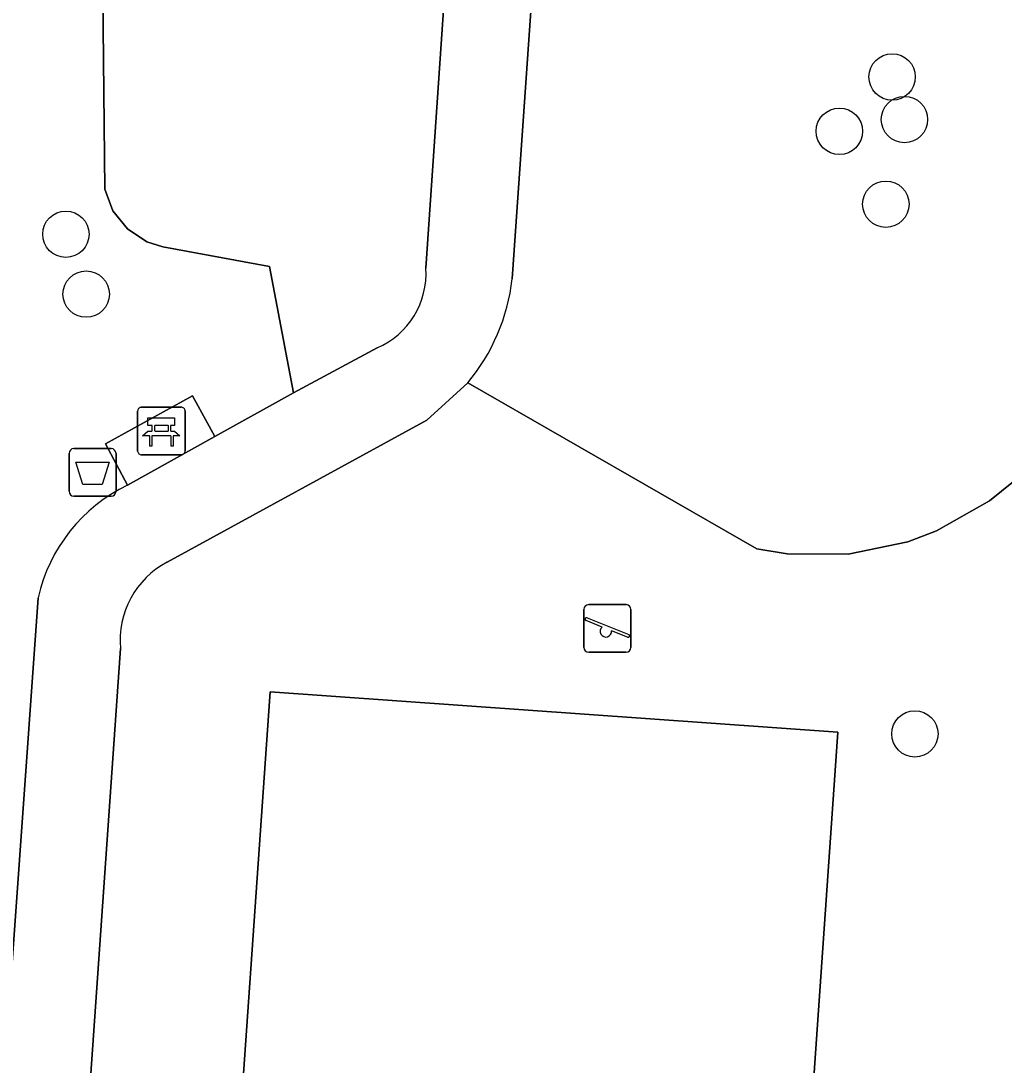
# Model space of a CAD drawing. Extents: x 159960 to 160866, y 382700 to 383354.
# Drawn here: x 160584.59 to 160605.31, y 382832 to 382854.01 of the extents above; entities that cross this region are included whole.
import ezdxf

# ---------------------------------------------------------------- set-up
doc = ezdxf.new("R2010")
doc.units = 0
for name, color, linetype in [('IMGEO_Afvalbak', 7, 'Continuous'), ('IMGEO_Bank', 7, 'Continuous'), ('IMGEO_Boom', 7, 'Continuous'), ('IMGEO_Groenvoorziening', 7, 'Continuous'), ('IMGEO_Speelvoorziening', 7, 'Continuous'), ('IMGEO_Voetpad_halfverhard', 7, 'Continuous'), ('IMGEO_Voetpad_open', 7, 'Continuous')]:
    doc.layers.add(name, color=color, linetype=linetype)

msp = doc.modelspace()

# ---------------------------------------------------------------- linework, layer by layer
at = {"layer": 'IMGEO_Afvalbak'}
for p, q in [((160585.605, 382844.093), (160585.605, 382844.893)), ((160585.605, 382844.893), (160585.605, 382844.093)), ((160585.705, 382844.993), (160586.495, 382844.993)), ((160586.495, 382844.993), (160585.705, 382844.993)), ((160586.595, 382844.893), (160586.595, 382844.093)), ((160586.595, 382844.093), (160586.595, 382844.893)), ((160586.495, 382843.993), (160585.705, 382843.993)), ((160585.705, 382843.993), (160586.495, 382843.993))]:
    msp.add_line(p, q, dxfattribs=at)
msp.add_lwpolyline([(160585.748, 382844.707), (160586.452, 382844.707), (160586.303, 382844.237), (160585.897, 382844.237), (160585.748, 382844.707)], dxfattribs=at)
for centre, start, end in [((160585.705, 382844.893), 90, 180), ((160585.705, 382844.893), 90, 180), ((160586.495, 382844.893), 0, 90), ((160586.495, 382844.893), 360, 90), ((160585.705, 382844.093), 180, 270), ((160585.705, 382844.093), 180, 270), ((160586.495, 382844.093), 270, 0), ((160586.495, 382844.093), 270, 0)]:
    msp.add_arc(centre, 0.1, start, end, dxfattribs=at)
at = {"layer": 'IMGEO_Bank'}
for p, q in [((160587.051, 382844.939), (160587.051, 382845.78)), ((160587.051, 382845.78), (160587.051, 382844.939)), ((160587.126, 382845.864), (160587.967, 382845.864)), ((160587.967, 382845.864), (160587.126, 382845.864)), ((160588.051, 382845.789), (160588.051, 382844.948)), ((160588.051, 382844.948), (160588.051, 382845.789)), ((160587.36, 382845.37), (160587.36, 382845.476)), ((160587.404, 382845.476), (160587.404, 382845.37)), ((160587.692, 382845.482), (160587.41, 382845.482)), ((160587.698, 382845.37), (160587.698, 382845.476)), ((160587.742, 382845.476), (160587.742, 382845.37)), ((160587.748, 382845.262), (160587.355, 382845.262)), ((160587.41, 382845.364), (160587.692, 382845.364)), ((160587.976, 382844.864), (160587.135, 382844.864)), ((160587.135, 382844.864), (160587.976, 382844.864))]:
    msp.add_line(p, q, dxfattribs=at)
for points in [[(160587.354, 382845.482), (160587.268, 382845.482), (160587.268, 382845.643), (160587.831, 382845.643), (160587.831, 382845.482), (160587.748, 382845.482)], [(160587.298, 382845.262), (160587.156, 382845.262), (160587.268, 382845.364), (160587.354, 382845.364)], [(160587.348, 382845.255), (160587.348, 382845.048), (160587.305, 382845.048), (160587.305, 382845.255)], [(160587.748, 382845.364), (160587.831, 382845.364), (160587.943, 382845.262), (160587.804, 382845.262)], [(160587.798, 382845.255), (160587.798, 382845.048), (160587.754, 382845.048), (160587.754, 382845.255)]]:
    msp.add_lwpolyline(points, dxfattribs=at)
for centre, radius, start, end in [((160587.129, 382845.786), 0.0779, 92.4484, 184.2845), ((160587.129, 382845.786), 0.0779, 92.4484, 184.2845), ((160587.973, 382845.786), 0.0779, 2.4484, 94.2845), ((160587.973, 382845.786), 0.0779, 2.4484, 94.2845), ((160587.353, 382845.475), 0.00671, 2.8957, 87.1043), ((160587.41, 382845.475), 0.00671, 92.8957, 177.1043), ((160587.692, 382845.475), 0.00671, 2.8957, 87.1043), ((160587.749, 382845.475), 0.00671, 92.8957, 177.1043), ((160587.298, 382845.255), 0.00671, 2.8957, 87.1043), ((160587.355, 382845.255), 0.00671, 92.8957, 177.1043), ((160587.353, 382845.371), 0.00671, 272.8957, 357.1043), ((160587.41, 382845.371), 0.00671, 182.8957, 267.1043), ((160587.692, 382845.371), 0.00671, 272.8957, 357.1043), ((160587.749, 382845.371), 0.00671, 182.8957, 267.1043), ((160587.747, 382845.255), 0.00671, 2.8957, 87.1043), ((160587.804, 382845.255), 0.00671, 92.8957, 177.1043), ((160587.129, 382844.942), 0.0779, 182.4484, 274.2845), ((160587.129, 382844.942), 0.0779, 182.4484, 274.2845), ((160587.973, 382844.942), 0.0779, 272.4484, 4.2845), ((160587.973, 382844.942), 0.0779, 272.4484, 4.2845)]:
    msp.add_arc(centre, radius, start, end, dxfattribs=at)
at = {"layer": 'IMGEO_Boom'}
for centre in [(160602.95, 382852.825), (160603.21, 382851.927), (160601.839, 382851.68), (160602.818, 382850.143), (160585.539, 382849.51), (160585.966, 382848.249), (160603.431, 382838.981)]:
    msp.add_circle(centre, 0.489, dxfattribs=at)
at = {"layer": 'IMGEO_Groenvoorziening'}
for points in [[(160594.006, 382846.377), (160600.101, 382842.884), (160600.737, 382842.779), (160602.023, 382842.771), (160603.283, 382843.031), (160603.886, 382843.258), (160605.004, 382843.895), (160605.507, 382844.297), (160606.281, 382845.125), (160608.955, 382850.41), (160608.79, 382851.805), (160608.599, 382852.482), (160608.011, 382853.758), (160607.46, 382854.549), (160607.244, 382856.347), (160607.216, 382858.158), (160607.406, 382860.148), (160609.741, 382880.294), (160608.515, 382881.438), (160609.799, 382882.54), (160607.52, 382884.841), (160607.861, 382890.238), (160605.673, 382890.353)], [(160604.158, 382889.523), (160601.439, 382884.667), (160604.741, 382879.907), (160603.48, 382868.417), (160603.181, 382867.242), (160601.671, 382859.356), (160596.788, 382854.522), (160595.339, 382854.214), (160594.946, 382848.571)], [(160609.741, 382880.294), (160607.406, 382860.148), (160607.216, 382858.158), (160607.244, 382856.347), (160607.46, 382854.549), (160608.011, 382853.758), (160608.599, 382852.482), (160608.79, 382851.805), (160608.955, 382850.41), (160606.281, 382845.125), (160605.507, 382844.297), (160605.004, 382843.895), (160603.886, 382843.258), (160603.283, 382843.031), (160602.023, 382842.771), (160600.737, 382842.779), (160600.101, 382842.884), (160594.006, 382846.377), (160593.147, 382845.594), (160587.675, 382842.602)], [(160586.835, 382844.22), (160586.376, 382845.092), (160588.204, 382846.106), (160588.676, 382845.246), (160590.338, 382846.172), (160589.829, 382848.83), (160587.583, 382849.245), (160587.243, 382849.354), (160586.836, 382849.623), (160586.531, 382850.005), (160586.36, 382850.462), (160586.312, 382855.237), (160587.56, 382869.949), (160587.655, 382871.645), (160587.838, 382872.498), (160588.464, 382874.123), (160591.543, 382874.196), (160594.797, 382873.239), (160594.884, 382874.595)], [(160593.127, 382848.793), (160594.797, 382873.239), (160591.543, 382874.196), (160588.464, 382874.123), (160587.838, 382872.498), (160587.655, 382871.645), (160587.56, 382869.949), (160586.312, 382855.237), (160586.36, 382850.462), (160586.531, 382850.005), (160586.836, 382849.623), (160587.243, 382849.354), (160587.583, 382849.245), (160589.829, 382848.83), (160590.338, 382846.172), (160592.099, 382847.115)], [(160578.783, 382818.54), (160577.619, 382816.909), (160579.697, 382815.478), (160578.565, 382813.832), (160578.481, 382812.352), (160582.523, 382814.825), (160583.177, 382817.003), (160584.954, 382841.851)], [(160586.691, 382840.778), (160584.984, 382816.325)]]:
    msp.add_lwpolyline(points, dxfattribs=at)
for points in [[(160601.81, 382839.015), (160589.841, 382839.867), (160588.17, 382815.926), (160600.14, 382815.073)], [(160600.14, 382815.073), (160588.17, 382815.926), (160589.841, 382839.867), (160601.81, 382839.015)]]:
    msp.add_lwpolyline(points, close=True, dxfattribs=at)
for centre, radius, start, end in [((160591.416, 382848.687), 1.714, 293.4685, 3.5454), ((160590.77, 382849.062), 4.205, 320.3181, 353.2973), ((160588.343, 382841.091), 3.473, 115.7339, 167.3666), ((160588.54, 382840.958), 1.858, 117.748, 185.5606)]:
    msp.add_arc(centre, radius, start, end, dxfattribs=at)
at = {"layer": 'IMGEO_Speelvoorziening'}
for p, q in [((160596.456, 382840.805), (160596.456, 382841.605)), ((160596.456, 382841.605), (160596.456, 382840.805)), ((160596.556, 382841.705), (160597.346, 382841.705)), ((160597.346, 382841.705), (160596.556, 382841.705)), ((160597.446, 382841.605), (160597.446, 382840.805)), ((160597.446, 382840.805), (160597.446, 382841.605)), ((160596.839, 382841.233), (160596.5, 382841.37)), ((160596.525, 382841.43), (160597.401, 382841.077)), ((160597.377, 382841.017), (160597.037, 382841.154)), ((160597.346, 382840.705), (160596.556, 382840.705)), ((160596.556, 382840.705), (160597.346, 382840.705))]:
    msp.add_line(p, q, dxfattribs=at)
for centre, radius, start, end in [((160596.556, 382841.605), 0.1, 90, 180), ((160596.556, 382841.605), 0.1, 90, 180), ((160597.346, 382841.605), 0.1, 0, 90), ((160597.346, 382841.605), 0.1, 360, 90), ((160596.513, 382841.4), 0.0327, 68.078, 248.078), ((160596.918, 382841.143), 0.12, 130.9928, 5.1632), ((160597.389, 382841.047), 0.0327, 248.078, 68.078), ((160596.556, 382840.805), 0.1, 180, 270), ((160596.556, 382840.805), 0.1, 180, 270), ((160597.346, 382840.805), 0.1, 270, 0), ((160597.346, 382840.805), 0.1, 270, 0)]:
    msp.add_arc(centre, radius, start, end, dxfattribs=at)
at = {"layer": 'IMGEO_Voetpad_halfverhard'}
for points in [[(160594.946, 382848.571), (160595.339, 382854.214), (160596.968, 382876.515), (160601.439, 382884.667)], [(160594.884, 382874.595), (160594.797, 382873.239), (160593.127, 382848.793)], [(160592.099, 382847.115), (160590.338, 382846.172), (160588.676, 382845.246), (160586.835, 382844.22)], [(160587.675, 382842.602), (160593.147, 382845.594), (160594.006, 382846.377)], [(160584.954, 382841.851), (160583.177, 382817.003), (160582.523, 382814.825), (160578.481, 382812.352), (160578.329, 382810.169), (160582.681, 382812.69), (160584.075, 382813.727), (160584.604, 382814.51), (160584.984, 382816.325), (160586.691, 382840.778)]]:
    msp.add_lwpolyline(points, dxfattribs=at)
for centre, radius, start, end in [((160591.416, 382848.687), 1.714, 293.4685, 3.5454), ((160590.77, 382849.062), 4.205, 320.3181, 353.2973), ((160588.343, 382841.091), 3.473, 115.7339, 167.3666), ((160588.54, 382840.958), 1.858, 117.748, 185.5606)]:
    msp.add_arc(centre, radius, start, end, dxfattribs=at)
at = {"layer": 'IMGEO_Voetpad_open'}
msp.add_lwpolyline([(160586.835, 382844.22), (160588.676, 382845.246), (160588.204, 382846.106), (160586.376, 382845.092)], close=True, dxfattribs=at)

doc.saveas('drawing.dxf')
